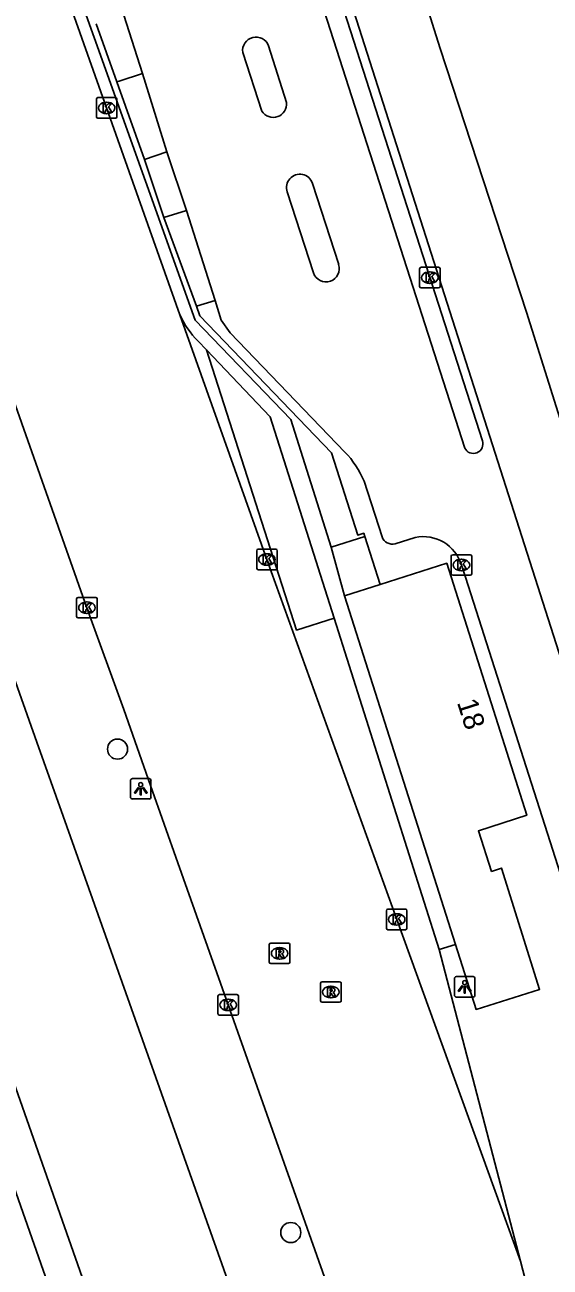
# Model space of a CAD drawing. Extents: x 157692 to 159670, y 381454 to 383289.
# Drawn here: x 159535.6 to 159561.1, y 382754.8 to 382815.2 of the extents above; entities that cross this region are included whole.
import ezdxf

# ---------------------------------------------------------------- set-up
doc = ezdxf.new("R2010")
doc.units = 0
for name, color, linetype in [('IMGEO_Boom', 7, 'Continuous'), ('IMGEO_Kolk', 7, 'Continuous'), ('IMGEO_Lichtpunt', 7, 'Continuous'), ('IMGEO_Muur', 7, 'Continuous'), ('IMGEO_Pand', 7, 'Continuous'), ('IMGEO_Pand_nummerreeks', 7, 'Continuous'), ('IMGEO_Pand_overbouw', 7, 'Continuous'), ('IMGEO_Rijbaan_lokaal_open', 7, 'Continuous'), ('IMGEO_Rijbaan_regionaal_gesloten', 7, 'Continuous'), ('IMGEO_Rioolput', 7, 'Continuous'), ('IMGEO_Verkeerseiland_open', 7, 'Continuous'), ('IMGEO_Voetpad_open', 7, 'Continuous')]:
    doc.layers.add(name, color=color, linetype=linetype)

msp = doc.modelspace()

# ---------------------------------------------------------------- linework, layer by layer
at = {"layer": 'IMGEO_Boom'}
for centre in [(159540.083, 382779.984), (159548.511, 382756.446)]:
    msp.add_circle(centre, 0.489, dxfattribs=at)
at = {"layer": 'IMGEO_Kolk'}
for p, q in [((159539.129, 382811.7), (159539.981, 382811.7)), ((159539.054, 382810.774), (159539.054, 382811.626)), ((159539.542, 382811.48), (159539.567, 382811.48)), ((159540.055, 382811.626), (159540.055, 382810.774)), ((159539.981, 382810.7), (159539.129, 382810.7)), ((159539.565, 382810.92), (159539.54, 382810.92)), ((159554.777, 382802.514), (159554.777, 382803.366)), ((159554.852, 382803.44), (159555.704, 382803.44)), ((159555.265, 382803.22), (159555.29, 382803.22)), ((159555.778, 382803.366), (159555.778, 382802.514)), ((159555.288, 382802.66), (159555.263, 382802.66)), ((159555.704, 382802.44), (159554.852, 382802.44)), ((159546.852, 382788.789), (159546.852, 382789.641)), ((159546.927, 382789.715), (159547.779, 382789.715)), ((159547.34, 382789.495), (159547.365, 382789.495)), ((159547.853, 382789.641), (159547.853, 382788.789)), ((159556.314, 382788.521), (159556.314, 382789.373)), ((159556.389, 382789.447), (159557.241, 382789.447)), ((159557.315, 382789.373), (159557.315, 382788.521)), ((159547.779, 382788.715), (159546.927, 382788.715)), ((159547.363, 382788.935), (159547.338, 382788.935)), ((159556.802, 382789.227), (159556.827, 382789.227)), ((159557.241, 382788.447), (159556.389, 382788.447)), ((159556.825, 382788.667), (159556.8, 382788.667)), ((159538.092, 382786.442), (159538.092, 382787.294)), ((159538.167, 382787.368), (159539.019, 382787.368)), ((159538.58, 382787.148), (159538.605, 382787.148)), ((159539.093, 382787.294), (159539.093, 382786.442)), ((159539.019, 382786.368), (159538.167, 382786.368)), ((159538.603, 382786.588), (159538.578, 382786.588)), ((159553.165, 382771.264), (159553.165, 382772.116)), ((159553.24, 382772.19), (159554.092, 382772.19)), ((159553.653, 382771.97), (159553.678, 382771.97)), ((159554.166, 382772.116), (159554.166, 382771.264)), ((159554.092, 382771.19), (159553.24, 382771.19)), ((159553.676, 382771.41), (159553.651, 382771.41)), ((159544.966, 382767.103), (159544.966, 382767.955)), ((159545.041, 382768.029), (159545.893, 382768.029)), ((159545.454, 382767.809), (159545.479, 382767.809)), ((159545.967, 382767.955), (159545.967, 382767.103)), ((159545.893, 382767.029), (159545.041, 382767.029)), ((159545.477, 382767.249), (159545.452, 382767.249))]:
    msp.add_line(p, q, dxfattribs=at)
for points in [[(159539.129, 382811.7), (159539.981, 382811.7)], [(159539.054, 382810.774), (159539.054, 382811.626)], [(159539.375, 382811.4), (159539.498, 382811.4), (159539.498, 382811.249), (159539.628, 382811.4), (159539.792, 382811.4), (159539.646, 382811.249), (159539.799, 382811), (159539.647, 382811), (159539.562, 382811.164), (159539.498, 382811.097), (159539.498, 382811), (159539.375, 382811), (159539.375, 382811.4)], [(159540.055, 382811.626), (159540.055, 382810.774)], [(159539.981, 382810.7), (159539.129, 382810.7)], [(159554.777, 382802.514), (159554.777, 382803.366)], [(159554.852, 382803.44), (159555.704, 382803.44)], [(159555.778, 382803.366), (159555.778, 382802.514)], [(159555.098, 382803.14), (159555.221, 382803.14), (159555.221, 382802.989), (159555.351, 382803.14), (159555.515, 382803.14), (159555.369, 382802.989), (159555.522, 382802.74), (159555.37, 382802.74), (159555.285, 382802.904), (159555.221, 382802.837), (159555.221, 382802.74), (159555.098, 382802.74), (159555.098, 382803.14)], [(159555.704, 382802.44), (159554.852, 382802.44)], [(159546.852, 382788.789), (159546.852, 382789.641)], [(159546.927, 382789.715), (159547.779, 382789.715)], [(159547.173, 382789.415), (159547.296, 382789.415), (159547.296, 382789.264), (159547.426, 382789.415), (159547.59, 382789.415), (159547.444, 382789.264), (159547.597, 382789.015), (159547.445, 382789.015), (159547.36, 382789.179), (159547.296, 382789.112), (159547.296, 382789.015), (159547.173, 382789.015), (159547.173, 382789.415)], [(159547.853, 382789.641), (159547.853, 382788.789)], [(159556.314, 382788.521), (159556.314, 382789.373)], [(159556.389, 382789.447), (159557.241, 382789.447)], [(159557.315, 382789.373), (159557.315, 382788.521)], [(159547.779, 382788.715), (159546.927, 382788.715)], [(159556.635, 382789.147), (159556.758, 382789.147), (159556.758, 382788.996), (159556.888, 382789.147), (159557.052, 382789.147), (159556.906, 382788.996), (159557.059, 382788.747), (159556.907, 382788.747), (159556.822, 382788.911), (159556.758, 382788.844), (159556.758, 382788.747), (159556.635, 382788.747), (159556.635, 382789.147)], [(159557.241, 382788.447), (159556.389, 382788.447)], [(159538.092, 382786.442), (159538.092, 382787.294)], [(159538.167, 382787.368), (159539.019, 382787.368)], [(159538.413, 382787.068), (159538.536, 382787.068), (159538.536, 382786.917), (159538.666, 382787.068), (159538.83, 382787.068), (159538.684, 382786.917), (159538.837, 382786.668), (159538.685, 382786.668), (159538.6, 382786.832), (159538.536, 382786.765), (159538.536, 382786.668), (159538.413, 382786.668), (159538.413, 382787.068)], [(159539.093, 382787.294), (159539.093, 382786.442)], [(159539.019, 382786.368), (159538.167, 382786.368)], [(159553.165, 382771.264), (159553.165, 382772.116)], [(159553.24, 382772.19), (159554.092, 382772.19)], [(159553.486, 382771.89), (159553.609, 382771.89), (159553.609, 382771.739), (159553.739, 382771.89), (159553.903, 382771.89), (159553.757, 382771.739), (159553.91, 382771.49), (159553.758, 382771.49), (159553.673, 382771.654), (159553.609, 382771.587), (159553.609, 382771.49), (159553.486, 382771.49), (159553.486, 382771.89)], [(159554.166, 382772.116), (159554.166, 382771.264)], [(159554.092, 382771.19), (159553.24, 382771.19)], [(159544.966, 382767.103), (159544.966, 382767.955)], [(159545.041, 382768.029), (159545.893, 382768.029)], [(159545.287, 382767.729), (159545.41, 382767.729), (159545.41, 382767.578), (159545.54, 382767.729), (159545.704, 382767.729), (159545.558, 382767.578), (159545.711, 382767.329), (159545.559, 382767.329), (159545.474, 382767.493), (159545.41, 382767.426), (159545.41, 382767.329), (159545.287, 382767.329), (159545.287, 382767.729)], [(159545.967, 382767.955), (159545.967, 382767.103)], [(159545.893, 382767.029), (159545.041, 382767.029)]]:
    msp.add_lwpolyline(points, dxfattribs=at)
for centre, start, end in [((159539.131, 382811.624), 91.55205, 178.44795), ((159539.131, 382811.624), 91.55205, 178.44795), ((159539.979, 382811.624), 1.55205, 88.44795), ((159539.979, 382811.624), 1.55205, 88.44795), ((159539.131, 382810.776), 181.55205, 268.44795), ((159539.131, 382810.776), 181.55205, 268.44795), ((159539.979, 382810.776), 271.55205, 358.44795), ((159539.979, 382810.776), 271.55205, 358.44795), ((159554.854, 382803.364), 91.55205, 178.44795), ((159554.854, 382803.364), 91.55205, 178.44795), ((159555.702, 382803.364), 1.55205, 88.44795), ((159555.702, 382803.364), 1.55205, 88.44795), ((159554.854, 382802.516), 181.55205, 268.44795), ((159554.854, 382802.516), 181.55205, 268.44795), ((159555.702, 382802.516), 271.55205, 358.44795), ((159555.702, 382802.516), 271.55205, 358.44795), ((159546.929, 382789.639), 91.55205, 178.44795), ((159546.929, 382789.639), 91.55205, 178.44795), ((159547.777, 382789.639), 1.55205, 88.44795), ((159547.777, 382789.639), 1.55205, 88.44795), ((159556.391, 382789.371), 91.55205, 178.44795), ((159556.391, 382789.371), 91.55205, 178.44795), ((159557.239, 382789.371), 1.55205, 88.44795), ((159557.239, 382789.371), 1.55205, 88.44795), ((159546.929, 382788.791), 181.55205, 268.44795), ((159546.929, 382788.791), 181.55205, 268.44795), ((159547.777, 382788.791), 271.55205, 358.44795), ((159547.777, 382788.791), 271.55205, 358.44795), ((159556.391, 382788.523), 181.55205, 268.44795), ((159556.391, 382788.523), 181.55205, 268.44795), ((159557.239, 382788.523), 271.55205, 358.44795), ((159557.239, 382788.523), 271.55205, 358.44795), ((159538.169, 382787.292), 91.55205, 178.44795), ((159538.169, 382787.292), 91.55205, 178.44795), ((159539.017, 382787.292), 1.55205, 88.44795), ((159539.017, 382787.292), 1.55205, 88.44795), ((159538.169, 382786.444), 181.55205, 268.44795), ((159538.169, 382786.444), 181.55205, 268.44795), ((159539.017, 382786.444), 271.55205, 358.44795), ((159539.017, 382786.444), 271.55205, 358.44795), ((159553.242, 382772.114), 91.55205, 178.44795), ((159553.242, 382772.114), 91.55205, 178.44795), ((159554.09, 382772.114), 1.55205, 88.44795), ((159554.09, 382772.114), 1.55205, 88.44795), ((159553.242, 382771.266), 181.55205, 268.44795), ((159553.242, 382771.266), 181.55205, 268.44795), ((159554.09, 382771.266), 271.55205, 358.44795), ((159554.09, 382771.266), 271.55205, 358.44795), ((159545.043, 382767.953), 91.55205, 178.44795), ((159545.043, 382767.953), 91.55205, 178.44795), ((159545.891, 382767.953), 1.55205, 88.44795), ((159545.891, 382767.953), 1.55205, 88.44795), ((159545.043, 382767.105), 181.55205, 268.44795), ((159545.043, 382767.105), 181.55205, 268.44795), ((159545.891, 382767.105), 271.55205, 358.44795), ((159545.891, 382767.105), 271.55205, 358.44795)]:
    msp.add_arc(centre, 0.0765, start, end, dxfattribs=at)
for centre, major_axis, ratio, start_param, end_param in [((159539.541, 382811.2), (-0.387, 0.002), 0.722429, 4.712389, 7.853982), ((159539.566, 382811.2), (-0.39, 0.002), 0.717154, 1.570796, 4.712389), ((159555.264, 382802.94), (-0.387, 0.002), 0.722429, 4.712389, 7.853982), ((159555.289, 382802.94), (-0.39, 0.002), 0.717154, 1.570796, 4.712389), ((159547.339, 382789.215), (-0.387, 0.002), 0.722429, 4.712389, 7.853982), ((159547.364, 382789.215), (-0.39, 0.002), 0.717154, 1.570796, 4.712389), ((159556.801, 382788.947), (-0.387, 0.002), 0.722429, 4.712389, 7.853982), ((159556.826, 382788.947), (-0.39, 0.002), 0.717154, 1.570796, 4.712389), ((159538.579, 382786.868), (-0.387, 0.002), 0.722429, 4.712389, 7.853982), ((159538.604, 382786.868), (-0.39, 0.002), 0.717154, 1.570796, 4.712389), ((159553.652, 382771.69), (-0.387, 0.002), 0.722429, 4.712389, 7.853982), ((159553.677, 382771.69), (-0.39, 0.002), 0.717154, 1.570796, 4.712389), ((159545.453, 382767.529), (-0.387, 0.002), 0.722429, 4.712389, 7.853982), ((159545.478, 382767.529), (-0.39, 0.002), 0.717154, 1.570796, 4.712389)]:
    msp.add_ellipse(centre, major_axis=major_axis, ratio=ratio, start_param=start_param, end_param=end_param, dxfattribs=at)
at = {"layer": 'IMGEO_Lichtpunt'}
for p, q in [((159540.714, 382778.455), (159540.714, 382777.648)), ((159540.714, 382778.455), (159540.714, 382777.648)), ((159541.616, 382778.55), (159540.808, 382778.55)), ((159541.616, 382778.55), (159540.808, 382778.55)), ((159541.71, 382777.648), (159541.71, 382778.455)), ((159541.71, 382777.648), (159541.71, 382778.455)), ((159540.808, 382777.554), (159541.616, 382777.554)), ((159540.808, 382777.554), (159541.616, 382777.554)), ((159556.476, 382768.812), (159556.476, 382768.005)), ((159556.476, 382768.812), (159556.476, 382768.005)), ((159557.378, 382768.907), (159556.57, 382768.907)), ((159557.378, 382768.907), (159556.57, 382768.907)), ((159557.472, 382768.005), (159557.472, 382768.812)), ((159557.472, 382768.005), (159557.472, 382768.812)), ((159556.57, 382767.911), (159557.378, 382767.911)), ((159556.57, 382767.911), (159557.378, 382767.911))]:
    msp.add_line(p, q, dxfattribs=at)
for points in [[(159541.088, 382778.119), (159541.127, 382778.091), (159540.939, 382777.829), (159540.901, 382777.856), (159541.088, 382778.119)], [(159541.19, 382778.071), (159541.237, 382778.071), (159541.237, 382777.749), (159541.19, 382777.749), (159541.19, 382778.071)], [(159541.3, 382778.091), (159541.338, 382778.118), (159541.525, 382777.856), (159541.486, 382777.828), (159541.3, 382778.091)], [(159556.85, 382768.476), (159556.889, 382768.448), (159556.701, 382768.186), (159556.663, 382768.213), (159556.85, 382768.476)], [(159556.952, 382768.428), (159556.999, 382768.428), (159556.999, 382768.106), (159556.952, 382768.106), (159556.952, 382768.428)], [(159557.062, 382768.448), (159557.1, 382768.475), (159557.287, 382768.213), (159557.248, 382768.185), (159557.062, 382768.448)]]:
    msp.add_lwpolyline(points, dxfattribs=at)
for centre in [(159541.213, 382778.253), (159556.975, 382768.61)]:
    msp.add_circle(centre, 0.0994, dxfattribs=at)
for centre, start, end in [((159540.808, 382778.455), 90, 180), ((159540.808, 382778.455), 90, 180), ((159541.616, 382778.455), 0, 90), ((159541.616, 382778.455), 0, 90), ((159540.808, 382777.648), 180, 270), ((159540.808, 382777.648), 180, 270), ((159541.616, 382777.648), 270, 0), ((159541.616, 382777.648), 270, 360), ((159556.57, 382768.812), 90, 180), ((159556.57, 382768.812), 90, 180), ((159557.378, 382768.812), 0, 90), ((159557.378, 382768.812), 0, 90), ((159556.57, 382768.005), 180, 270), ((159556.57, 382768.005), 180, 270), ((159557.378, 382768.005), 270, 0), ((159557.378, 382768.005), 270, 360)]:
    msp.add_arc(centre, 0.0946, start, end, dxfattribs=at)
at = {"layer": 'IMGEO_Muur'}
for points in [[(159525.675, 382852.031), (159536.528, 382821.421), (159543.857, 382800.865), (159548.519, 382796.024), (159550.483, 382789.818)], [(159539.038, 382815.291), (159540.043, 382812.465)], [(159540.043, 382812.465), (159541.397, 382808.697)], [(159541.397, 382808.697), (159542.336, 382805.86)], [(159542.336, 382805.86), (159543.928, 382801.542)], [(159543.928, 382801.542), (159544.092, 382801.083), (159550.501, 382794.407), (159551.769, 382790.406), (159552.059, 382790.489), (159552.109, 382790.341)], [(159552.109, 382790.341), (159550.483, 382789.818)]]:
    msp.add_lwpolyline(points, dxfattribs=at)
at = {"layer": 'IMGEO_Pand'}
for points in [[(159515.984, 382765.942), (159515.38, 382767.66), (159509.196, 382785.254), (159523.896, 382790.422), (159524.605, 382788.401), (159541.515, 382740.221), (159543.182, 382735.47), (159528.504, 382730.322), (159524.863, 382740.679), (159524.205, 382742.552), (159522.482, 382747.456), (159521.822, 382749.332), (159515.984, 382765.942)], [(159556.525, 382770.476), (159557.532, 382767.31), (159560.618, 382768.282), (159558.765, 382774.193), (159558.284, 382774.025), (159557.639, 382775.996), (159559.991, 382776.766), (159556.098, 382789.034), (159552.866, 382788.004)], [(159551.125, 382787.45), (159552.866, 382788.004)], [(159551.125, 382787.45), (159556.525, 382770.476)]]:
    msp.add_lwpolyline(points, dxfattribs=at)
at = {"layer": 'IMGEO_Pand_overbouw'}
for points in [[(159524.528, 382793.658), (159523.367, 382796.965), (159522.667, 382798.959), (159504.823, 382792.705), (159504.868, 382792.577), (159505.541, 382790.659), (159506.679, 382787.421), (159507.637, 382784.693), (159513.813, 382767.108), (159514.417, 382765.39), (159520.25, 382748.781), (159520.909, 382746.904), (159522.631, 382742.003), (159523.286, 382740.138), (159526.552, 382730.839), (159529.077, 382723.648), (159529.739, 382721.762), (159547.573, 382728.03), (159547.007, 382729.641), (159545.85, 382732.936), (159543.099, 382740.77), (159526.179, 382788.957)], [(159523.896, 382790.422), (159524.605, 382788.401), (159541.515, 382740.221), (159543.182, 382735.47), (159528.504, 382730.322), (159524.863, 382740.679), (159524.205, 382742.552), (159522.482, 382747.456), (159521.822, 382749.332), (159515.984, 382765.942), (159515.38, 382767.66), (159509.196, 382785.254)]]:
    msp.add_lwpolyline(points, close=True, dxfattribs=at)
at = {"layer": 'IMGEO_Rijbaan_lokaal_open'}
for points in [[(159543.117, 382801.124), (159539.553, 382811.2), (159532.879, 382830.012), (159526.721, 382847.345), (159525.143, 382851.811)], [(159545.888, 382832.147), (159547.749, 382826.358), (159557.834, 382794.994)], [(159556.976, 382794.642), (159546.875, 382826.083)], [(159540.39, 382815.717), (159541.292, 382812.878)], [(159547.43, 382814.22), (159548.306, 382811.463)], [(159547.108, 382811.047), (159546.178, 382813.899)], [(159541.292, 382812.878), (159542.476, 382809.07)], [(159542.476, 382809.07), (159543.442, 382806.212)], [(159549.567, 382807.525), (159550.842, 382803.581)], [(159549.62, 382803.168), (159548.343, 382807.116)], [(159543.442, 382806.212), (159544.829, 382801.818)], [(159544.829, 382801.818), (159545.122, 382800.869), (159545.56, 382800.258), (159551.146, 382794.448)], [(159559.691, 382755.045), (159553.665, 382771.69), (159547.351, 382789.214), (159543.117, 382801.124)], [(159555.235, 382739.979), (159553.731, 382744.141), (159553.425, 382745.005), (159547.342, 382762.206), (159545.364, 382767.802), (159543.014, 382774.452), (159541.684, 382778.203), (159540.386, 382781.91), (159538.593, 382786.868), (159534.925, 382797.263)], [(159552.077, 382793.026), (159552.952, 382790.319)], [(159553.597, 382789.984), (159554.565, 382790.289)], [(159556.817, 382788.943), (159557.005, 382788.353), (159562.148, 382772.271), (159562.57, 382770.949)], [(159559.691, 382755.045), (159560.257, 382752.865), (159561.176, 382750.373), (159561.308, 382750), (159561.935, 382748.227), (159567.994, 382731.083), (159574.868, 382711.8), (159580.35, 382696.295), (159589.519, 382670.434), (159595.669, 382653.011), (159602.788, 382632.766), (159615.362, 382597.435), (159615.407, 382597.307), (159620.846, 382581.911), (159627.38, 382563.561), (159633.831, 382545.445), (159635.032, 382542.035)]]:
    msp.add_lwpolyline(points, dxfattribs=at)
for centre, radius, start, end in [((159546.819, 382813.999), 0.649, 19.88631, 188.87427), ((159547.661, 382811.389), 0.65, 211.72481, 6.57384), ((159548.953, 382807.328), 0.645, 17.77937, 199.17477), ((159550.23, 382803.376), 0.645, 198.81437, 18.5331), ((159557.394, 382794.844), 0.465, 205.73154, 18.88087), ((159547.675, 382791.16), 4.781, 22.97485, 43.45163), ((159553.452, 382790.492), 0.529, 199.1341, 285.97299), ((159554.95, 382788.376), 1.951, 16.88804, 101.37921)]:
    msp.add_arc(centre, radius, start, end, dxfattribs=at)
at = {"layer": 'IMGEO_Rijbaan_regionaal_gesloten'}
for points in [[(159505.039, 382966.967), (159507.495, 382960.556), (159509.217, 382955.891), (159513.613, 382943.977), (159520.971, 382922.826), (159536.692, 382874.093), (159540.802, 382861.176), (159542.991, 382854.404), (159545.622, 382846.024), (159548.173, 382838), (159551.034, 382829.189), (159555.785, 382814.093), (159559.974, 382801.26), (159564.06, 382788.298), (159567.815, 382776.683), (159571.96, 382763.692), (159576.017, 382751.184), (159580.209, 382738.024), (159585.672, 382721.041), (159589.498, 382709.148), (159593.23, 382697.548), (159597.869, 382683.125), (159602.921, 382667.945)], [(159536.891, 382861.718), (159537.407, 382860.121), (159541.482, 382847.504), (159559.881, 382789.922), (159565.651, 382771.866)]]:
    msp.add_lwpolyline(points, dxfattribs=at)
at = {"layer": 'IMGEO_Rioolput'}
for p, q in [((159547.467, 382769.612), (159547.467, 382770.464)), ((159547.542, 382770.538), (159548.394, 382770.538)), ((159547.955, 382770.318), (159547.98, 382770.318)), ((159548.468, 382770.464), (159548.468, 382769.612)), ((159548.394, 382769.538), (159547.542, 382769.538)), ((159547.978, 382769.758), (159547.953, 382769.758)), ((159549.96, 382767.729), (159549.96, 382768.581)), ((159550.035, 382768.655), (159550.887, 382768.655)), ((159550.448, 382768.435), (159550.473, 382768.435)), ((159550.961, 382768.581), (159550.961, 382767.729)), ((159550.887, 382767.655), (159550.035, 382767.655)), ((159550.471, 382767.875), (159550.446, 382767.875))]:
    msp.add_line(p, q, dxfattribs=at)
for points in [[(159547.467, 382769.612), (159547.467, 382770.464)], [(159547.542, 382770.538), (159548.394, 382770.538)], [(159548.056, 382770.236), (159547.804, 382770.238), (159547.804, 382769.838)], [(159547.804, 382769.838), (159547.928, 382769.838), (159547.928, 382770), (159547.939, 382770)], [(159547.982, 382770.157), (159547.928, 382770.157), (159547.928, 382770.076)], [(159547.928, 382770.076), (159547.98, 382770.076)], [(159547.986, 382769.971), (159548.057, 382769.838), (159548.197, 382769.838), (159548.132, 382769.964)], [(159548.468, 382770.464), (159548.468, 382769.612)], [(159548.394, 382769.538), (159547.542, 382769.538)], [(159549.96, 382767.729), (159549.96, 382768.581)], [(159550.035, 382768.655), (159550.887, 382768.655)], [(159550.549, 382768.353), (159550.297, 382768.355), (159550.297, 382767.955)], [(159550.475, 382768.274), (159550.421, 382768.274), (159550.421, 382768.193)], [(159550.421, 382768.193), (159550.473, 382768.193)], [(159550.961, 382768.581), (159550.961, 382767.729)], [(159550.887, 382767.655), (159550.035, 382767.655)], [(159550.297, 382767.955), (159550.421, 382767.955), (159550.421, 382768.117), (159550.432, 382768.117)], [(159550.479, 382768.088), (159550.55, 382767.955), (159550.69, 382767.955), (159550.625, 382768.081)]]:
    msp.add_lwpolyline(points, dxfattribs=at)
for centre, radius, start, end in [((159547.544, 382770.462), 0.0765, 91.55205, 178.44795), ((159547.544, 382770.462), 0.0765, 91.55205, 178.44795), ((159547.938, 382769.947), 0.0533, 26.02933, 88.69889), ((159547.964, 382770.265), 0.19, 274.7715, 282.96867), ((159547.988, 382770.061), 0.0964, 77.00612, 93.18647), ((159548.002, 382770.118), 0.0378, 276.66336, 79.67722), ((159548.055, 382770.126), 0.109, 350.36119, 89.41601), ((159548.053, 382770.126), 0.112, 277.58423, 350.98172), ((159548.037, 382769.911), 0.108, 29.51342, 73.79051), ((159548.392, 382770.462), 0.0765, 1.55205, 88.44795), ((159548.392, 382770.462), 0.0765, 1.55205, 88.44795), ((159547.544, 382769.614), 0.0765, 181.55205, 268.44795), ((159547.544, 382769.614), 0.0765, 181.55205, 268.44795), ((159548.392, 382769.614), 0.0765, 271.55205, 358.44795), ((159548.392, 382769.614), 0.0765, 271.55205, 358.44795), ((159550.037, 382768.579), 0.0765, 91.55205, 178.44795), ((159550.037, 382768.579), 0.0765, 91.55205, 178.44795), ((159550.457, 382768.382), 0.19, 274.7715, 282.96867), ((159550.481, 382768.178), 0.0964, 77.00612, 93.18647), ((159550.495, 382768.235), 0.0378, 276.66336, 79.67722), ((159550.548, 382768.243), 0.109, 350.36119, 89.41601), ((159550.546, 382768.243), 0.112, 277.58423, 350.98172), ((159550.53, 382768.028), 0.108, 29.51342, 73.79051), ((159550.885, 382768.579), 0.0765, 1.55205, 88.44795), ((159550.885, 382768.579), 0.0765, 1.55205, 88.44795), ((159550.037, 382767.731), 0.0765, 181.55205, 268.44795), ((159550.037, 382767.731), 0.0765, 181.55205, 268.44795), ((159550.431, 382768.064), 0.0533, 26.02933, 88.69889), ((159550.885, 382767.731), 0.0765, 271.55205, 358.44795), ((159550.885, 382767.731), 0.0765, 271.55205, 358.44795)]:
    msp.add_arc(centre, radius, start, end, dxfattribs=at)
for centre, major_axis, ratio, start_param, end_param in [((159547.954, 382770.038), (-0.387, 0.002), 0.722429, 4.712389, 7.853982), ((159547.979, 382770.038), (-0.39, 0.002), 0.717154, 1.570796, 4.712389), ((159550.447, 382768.155), (-0.387, 0.002), 0.722429, 4.712389, 7.853982), ((159550.472, 382768.155), (-0.39, 0.002), 0.717154, 1.570796, 4.712389)]:
    msp.add_ellipse(centre, major_axis=major_axis, ratio=ratio, start_param=start_param, end_param=end_param, dxfattribs=at)
at = {"layer": 'IMGEO_Verkeerseiland_open'}
for points in [[(159541.292, 382812.878), (159540.168, 382812.506), (159540.043, 382812.465)], [(159542.476, 382809.07), (159541.397, 382808.697)], [(159542.336, 382805.86), (159543.442, 382806.212)], [(159543.928, 382801.542), (159544.829, 382801.818)], [(159552.866, 382788.004), (159552.109, 382790.341)]]:
    msp.add_lwpolyline(points, dxfattribs=at)
at = {"layer": 'IMGEO_Voetpad_open'}
for points in [[(159544.408, 382799.421), (159543.998, 382799.85)], [(159550.621, 382786.351), (159548.798, 382785.779), (159544.408, 382799.421)], [(159544.408, 382799.421), (159547.513, 382796.167), (159550.621, 382786.351)], [(159550.976, 382738.485), (159550.578, 382739.611), (159541.114, 382766.329), (159538.501, 382773.705), (159537.433, 382776.72), (159536.158, 382780.323), (159530.696, 382795.744)], [(159550.483, 382789.818), (159551.125, 382787.45)], [(159555.728, 382770.225), (159550.621, 382786.351)], [(159556.525, 382770.476), (159555.728, 382770.225)], [(159555.728, 382770.225), (159559.691, 382755.045)]]:
    msp.add_lwpolyline(points, dxfattribs=at)
msp.add_arc((159547.243, 382803.036), 4.547, 204.85835, 224.47113, dxfattribs=at)

# ---------------------------------------------------------------- texts
at = {"layer": 'IMGEO_Pand_nummerreeks'}
msp.add_text('18', height=1, rotation=287.83597, dxfattribs=at).set_placement((159556.589, 382782.258))

doc.saveas('drawing.dxf')
